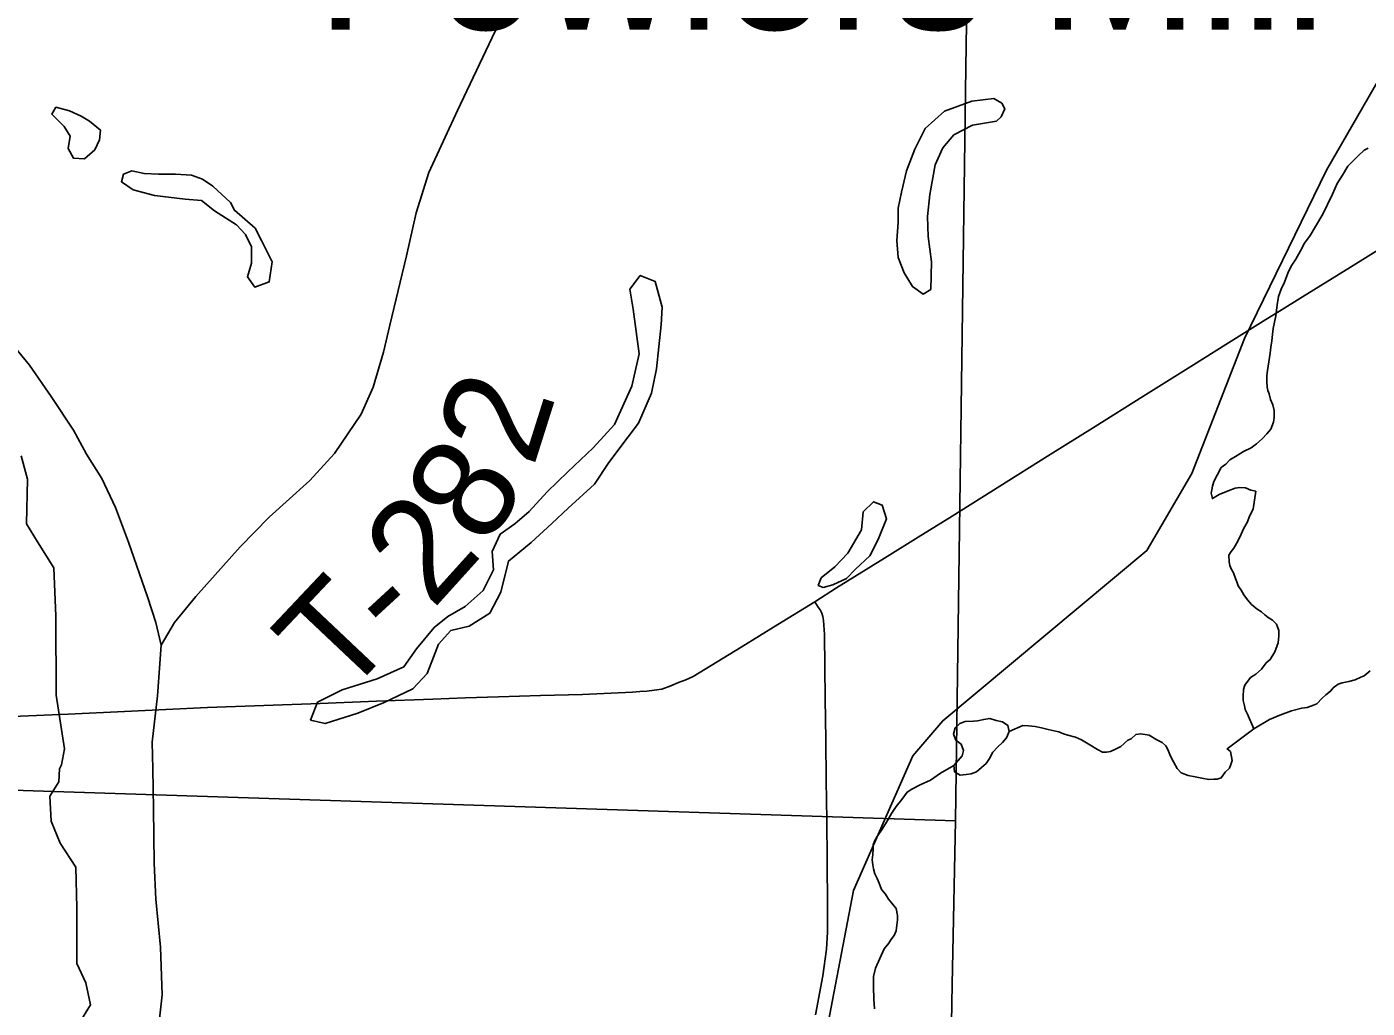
# Model space of a CAD drawing. Extents: x -6.1 to 38, y -7.7 to 22.
# Drawn here: x 2.73 to 3.47, y 15.933 to 16.475 of the extents above; entities that cross this region are included whole.
import ezdxf

# ---------------------------------------------------------------- set-up
doc = ezdxf.new("R2010")
doc.units = 0
for name, color, linetype in [('GM_X_Corporation', 7, 'Continuous'), ('GM_X_County_Road', 7, 'Continuous'), ('GM_X_Major_River', 7, 'Continuous'), ('GM_X_Minor_Lake', 7, 'Continuous'), ('GM_X_Minor_River', 7, 'Continuous'), ('GM_X_Rail_Line', 7, 'Continuous'), ('GM_X_Township_Road', 7, 'Continuous'), ('GM_X_Township_Road_Text', 7, 'Continuous'), ('GM_X_Unincorporated_Text', 7, 'Continuous'), ('GM_X_US_Route', 7, 'Continuous')]:
    doc.layers.add(name, color=color, linetype=linetype)

msp = doc.modelspace()

# ---------------------------------------------------------------- linework, layer by layer
at = {"layer": 'GM_X_Corporation'}
for points in [[(2.28477, 17.07512), (3.25731, 17.04745), (3.25716, 17.0301), (3.24834, 16.45211), (3.24267, 16.03673), (2.23638, 16.06946)], [(2.23638, 16.06946), (3.24267, 16.03673), (3.24072, 15.94663), (3.23485, 15.60898), (3.22944, 15.30622), (3.22502, 15.03923), (2.22108, 15.06099)]]:
    msp.add_lwpolyline(points, close=True, dxfattribs=at)
at = {"layer": 'GM_X_County_Road'}
msp.add_lwpolyline([(3.16502, 16.15748), (3.16692, 16.15466), (3.16791, 16.15308), (3.16886, 16.15137), (3.16938, 16.14951), (3.16973, 16.14717), (3.17041, 16.13948), (3.17061, 16.12175), (3.1708, 16.10401), (3.17107, 16.08158), (3.17133, 16.05916), (3.17158, 16.03716), (3.17183, 16.01516), (3.17209, 15.98951), (3.17195, 15.97544), (3.17148, 15.96598), (3.16949, 15.95137), (3.16533, 15.92985)], dxfattribs=at)
at = {"layer": 'GM_X_Major_River'}
for points in [[(3.4703, 16.40766), (3.46804, 16.4065), (3.46465, 16.40342), (3.46202, 16.40073), (3.45901, 16.39766), (3.45603, 16.39269), (3.45304, 16.3881), (3.45045, 16.38237), (3.44785, 16.37664), (3.44525, 16.37129), (3.44115, 16.3644), (3.43817, 16.35943), (3.43518, 16.35522), (3.43294, 16.35102), (3.43034, 16.34643), (3.42772, 16.3426), (3.42586, 16.33878), (3.42402, 16.33382), (3.42216, 16.33), (3.42069, 16.3258), (3.41998, 16.32123), (3.41929, 16.31514), (3.41857, 16.31171), (3.41785, 16.30828), (3.41751, 16.30486), (3.41717, 16.30143), (3.41645, 16.29801), (3.41611, 16.29458), (3.4147, 16.28506), (3.41435, 16.2824), (3.41439, 16.27897), (3.41443, 16.27593), (3.41483, 16.27404), (3.41561, 16.27214), (3.4164, 16.26911), (3.41758, 16.26608), (3.41838, 16.26304)], [(3.41838, 16.26304), (3.41842, 16.25924), (3.41807, 16.25658), (3.41659, 16.25276), (3.41435, 16.25008), (3.41172, 16.24739), (3.4087, 16.2447), (3.40569, 16.24239), (3.40153, 16.24044), (3.397, 16.23774), (3.39398, 16.23581), (3.39173, 16.2335), (3.38909, 16.23158), (3.38686, 16.22737), (3.385, 16.22393), (3.38427, 16.22126), (3.38391, 16.21936), (3.38355, 16.21745), (3.38435, 16.21442), (3.38812, 16.21674), (3.39304, 16.21869), (3.39682, 16.22025), (3.39948, 16.22065), (3.40253, 16.2203), (3.40558, 16.21919), (3.40825, 16.21846), (3.40684, 16.20856), (3.40498, 16.20512), (3.40351, 16.2013), (3.40164, 16.19824), (3.40016, 16.19481), (3.3983, 16.19099), (3.39607, 16.18716), (3.39457, 16.18525), (3.39345, 16.18333), (3.39349, 16.17953), (3.3939, 16.17764), (3.39468, 16.17574), (3.39585, 16.17347), (3.39702, 16.17044), (3.3978, 16.16855), (3.39859, 16.16628), (3.40014, 16.16401), (3.40169, 16.16136), (3.40362, 16.15872), (3.40593, 16.15608), (3.409, 16.15345), (3.4113, 16.15195), (3.41322, 16.15045), (3.41514, 16.14895), (3.41743, 16.14745), (3.41974, 16.14519), (3.42092, 16.14178), (3.42096, 16.13874), (3.42062, 16.13494), (3.41878, 16.12998), (3.41617, 16.12577), (3.41391, 16.12385), (3.41129, 16.1204), (3.40828, 16.11771), (3.40525, 16.11577), (3.40226, 16.11156), (3.40153, 16.10927), (3.40119, 16.10547), (3.40122, 16.10319), (3.40202, 16.10015), (3.40242, 16.09826), (3.40359, 16.09561), (3.40709, 16.08754)], [(3.25252, 16.09171), (3.24799, 16.09153), (3.24496, 16.09037), (3.24233, 16.08808), (3.24159, 16.08465), (3.24275, 16.08125), (3.2458, 16.07899), (3.24696, 16.07558), (3.24622, 16.07254), (3.24176, 16.06726)], [(3.27227, 16.08601), (3.27149, 16.08941), (3.26845, 16.09129), (3.26503, 16.09203), (3.26161, 16.09314), (3.25821, 16.09274), (3.2548, 16.09196), (3.25252, 16.09171)], [(3.40709, 16.08754), (3.39241, 16.07648), (3.39432, 16.07498), (3.39514, 16.07005), (3.39441, 16.06776), (3.39367, 16.06585), (3.39142, 16.06355), (3.38917, 16.06049), (3.3869, 16.0597), (3.385, 16.05968), (3.38234, 16.05966), (3.37853, 16.06038), (3.37472, 16.0611), (3.37091, 16.06183), (3.36709, 16.06331), (3.36478, 16.06557), (3.36284, 16.06935), (3.36128, 16.07237), (3.35972, 16.07616), (3.35855, 16.07805), (3.35663, 16.07993), (3.35357, 16.08142), (3.34936, 16.08404), (3.34479, 16.08476), (3.34214, 16.08435), (3.3395, 16.08204), (3.33761, 16.08126), (3.33385, 16.0778), (3.33082, 16.07625), (3.32818, 16.07509), (3.3259, 16.07469), (3.32362, 16.07466), (3.32094, 16.07615), (3.31673, 16.07877), (3.31214, 16.08139), (3.3087, 16.08288), (3.3045, 16.08397), (3.30221, 16.08471), (3.29954, 16.08583), (3.29611, 16.08655), (3.29306, 16.08728), (3.29001, 16.08801), (3.28658, 16.08874), (3.28278, 16.08908), (3.27973, 16.08943), (3.27227, 16.08601)], [(3.24516, 16.06191), (3.24856, 16.06231), (3.25121, 16.06271), (3.25424, 16.06387), (3.25687, 16.06616), (3.25951, 16.06846), (3.26138, 16.07113), (3.26326, 16.07456), (3.26589, 16.07761), (3.26852, 16.0799), (3.27078, 16.08258), (3.27227, 16.08601)], [(3.24176, 16.06726), (3.23442, 16.06313), (3.22876, 16.05927), (3.22309, 16.05655), (3.21855, 16.05422), (3.21591, 16.05268), (3.21292, 16.04847), (3.20992, 16.04463), (3.2073, 16.04081), (3.20507, 16.03698), (3.20245, 16.03277), (3.19947, 16.02818), (3.19798, 16.02551), (3.19724, 16.0236), (3.19726, 16.02132), (3.19692, 16.01827), (3.19657, 16.01522), (3.19699, 16.01257), (3.19739, 16.01029), (3.19818, 16.00764), (3.19936, 16.00499), (3.20053, 16.00234), (3.20171, 15.99893), (3.20402, 15.99629), (3.20557, 15.99364), (3.2075, 15.99138), (3.20981, 15.98836), (3.21062, 15.98457), (3.21064, 15.98229), (3.2103, 15.97924), (3.20995, 15.9762), (3.20884, 15.97352), (3.20697, 15.97122), (3.20585, 15.96931), (3.20323, 15.96625), (3.19841, 15.95555), (3.19732, 15.95098), (3.19739, 15.94528), (3.19747, 15.93843), (3.19791, 15.93312)], [(3.24176, 16.06726), (3.24211, 16.06379), (3.24516, 16.06191)]]:
    msp.add_lwpolyline(points, dxfattribs=at)
at = {"layer": 'GM_X_Minor_Lake'}
for p, q in [((2.7649, 16.4226), (2.76037, 16.42526)), ((2.84268, 16.37762), (2.8329, 16.38668)), ((3.2129, 16.38334), (3.21098, 16.37462)), ((3.05141, 16.23443), (3.06203, 16.24842)), ((3.18738, 16.17563), (3.19534, 16.18281))]:
    msp.add_line(p, q, dxfattribs=at)
for points in [[(3.21098, 16.37462), (3.21096, 16.36666), (3.21018, 16.3568), (3.21091, 16.34732), (3.21429, 16.33897), (3.21881, 16.33137), (3.22485, 16.32718), (3.22901, 16.32983), (3.22943, 16.34499), (3.22758, 16.35903), (3.22723, 16.37003), (3.2284, 16.38215), (3.23147, 16.39845), (3.23565, 16.40792), (3.24172, 16.4151), (3.25195, 16.42038), (3.26519, 16.42261), (3.26784, 16.42488), (3.26974, 16.42943), (3.26824, 16.43246), (3.26371, 16.43513), (3.2516, 16.43365), (3.23646, 16.42801), (3.22585, 16.41856), (3.22014, 16.4072), (3.21557, 16.39508), (3.2129, 16.38334)], [(2.76037, 16.42526), (2.75395, 16.42832), (2.74639, 16.43024), (2.74411, 16.42645), (2.7509, 16.4196), (2.75429, 16.41429), (2.75314, 16.40746), (2.75615, 16.40215), (2.7622, 16.40175), (2.76789, 16.40666), (2.77055, 16.41234), (2.77094, 16.41765), (2.7649, 16.4226)], [(2.8329, 16.38668), (2.82721, 16.39056), (2.82117, 16.39285), (2.81247, 16.39326), (2.80302, 16.39329), (2.79507, 16.39369), (2.78827, 16.39523), (2.78373, 16.39334), (2.78259, 16.38918), (2.789, 16.38461), (2.80072, 16.38154), (2.81773, 16.37959), (2.8268, 16.37881), (2.83397, 16.3731), (2.84605, 16.36548), (2.85095, 16.36015), (2.85434, 16.35332), (2.85431, 16.34422), (2.85202, 16.33664), (2.85617, 16.33094), (2.86412, 16.33395), (2.86566, 16.34494), (2.86002, 16.35634), (2.85625, 16.36355), (2.84494, 16.37344), (2.84268, 16.37762)], [(3.06203, 16.24842), (3.06772, 16.25599), (3.07495, 16.27265), (3.07764, 16.28592), (3.08035, 16.31017), (3.08075, 16.32003), (3.07701, 16.33407), (3.0687, 16.33751), (3.06301, 16.32994), (3.06487, 16.31894), (3.06821, 16.29428), (3.064, 16.27648), (3.05449, 16.25527), (3.04273, 16.24242), (3.0287, 16.22919), (3.01733, 16.21823), (3.00747, 16.20726), (2.99951, 16.20046), (2.99155, 16.19479), (2.98699, 16.18533), (2.98772, 16.17509), (2.98202, 16.16373), (2.97216, 16.15504), (2.96269, 16.14938), (2.95511, 16.14334), (2.94525, 16.13161), (2.93841, 16.12178), (2.92365, 16.11499), (2.90435, 16.10898), (2.89072, 16.1022), (2.88691, 16.09235), (2.89485, 16.09043), (2.91301, 16.09607), (2.9274, 16.10209), (2.9433, 16.10963), (2.95126, 16.11794), (2.95469, 16.12703), (2.95736, 16.13423), (2.96418, 16.14179), (2.9744, 16.14404), (2.98576, 16.15121), (2.99185, 16.16294), (2.99605, 16.17999), (3.00856, 16.19019), (3.01993, 16.20078), (3.02903, 16.20909), (3.04343, 16.22232), (3.05141, 16.23443)], [(3.19534, 16.18281), (3.1999, 16.1919), (3.20447, 16.20326), (3.20222, 16.21085), (3.19731, 16.21276), (3.19162, 16.20709), (3.19084, 16.19723), (3.18324, 16.18436), (3.17604, 16.1768), (3.16846, 16.17076), (3.16693, 16.16659), (3.16958, 16.16544), (3.17488, 16.16695), (3.18245, 16.17034), (3.18738, 16.17563)]]:
    msp.add_lwpolyline(points, dxfattribs=at)
at = {"layer": 'GM_X_Minor_River'}
for points in [[(2.7103, 15.80548), (2.73313, 15.85622), (2.75178, 15.9028), (2.75409, 15.91682), (2.76548, 15.93536), (2.76287, 15.94751), (2.75798, 15.95814), (2.75806, 15.98885), (2.75737, 16.01122), (2.74871, 16.02452), (2.74382, 16.03667), (2.7431, 16.05032), (2.74804, 16.05827), (2.74844, 16.06547), (2.74958, 16.06774), (2.75111, 16.07646), (2.74666, 16.10605), (2.7464, 16.14965), (2.74533, 16.1762), (2.73629, 16.19063), (2.73027, 16.20051), (2.73072, 16.22515), (2.72735, 16.23805)], [(3.40709, 16.08754), (3.41579, 16.09269), (3.42146, 16.09503), (3.4279, 16.09737), (3.43358, 16.09895), (3.43662, 16.09936), (3.44003, 16.10053), (3.44192, 16.10131), (3.44492, 16.10438), (3.4468, 16.1063), (3.44944, 16.10823), (3.45094, 16.11015), (3.45358, 16.11207), (3.45585, 16.11286), (3.45964, 16.11365), (3.46305, 16.11445), (3.46608, 16.116), (3.46797, 16.11678), (3.47136, 16.11947)]]:
    msp.add_lwpolyline(points, dxfattribs=at)
at = {"layer": 'GM_X_Rail_Line'}
msp.add_lwpolyline([(2.51223, 15.38149), (3.06782, 15.63481), (3.11291, 15.67727), (3.13148, 15.7268), (3.14828, 15.78607), (3.16243, 15.87364), (3.18631, 15.99837), (3.21903, 16.07267), (3.23555, 16.09193), (3.34813, 16.1859), (3.37289, 16.22836), (3.40207, 16.30266), (3.44717, 16.39554), (3.5073, 16.49992)], dxfattribs=at)
at = {"layer": 'GM_X_Township_Road'}
for points in [[(2.80448, 16.13366), (2.81185, 16.14614), (2.82353, 16.16041), (2.84807, 16.18789), (2.86403, 16.20426), (2.88654, 16.22452), (2.90005, 16.23926), (2.91479, 16.26095), (2.92133, 16.27589), (2.92706, 16.29512), (2.93054, 16.31007), (2.93975, 16.34834), (2.94508, 16.37208), (2.95203, 16.39418), (2.96799, 16.42835), (2.99399, 16.48341)], [(2.80448, 16.13366), (2.80162, 16.14614), (2.79691, 16.16026), (2.78647, 16.19034), (2.77934, 16.20959), (2.77173, 16.22554), (2.76336, 16.23903), (2.75618, 16.25215), (2.7439, 16.27077), (2.73183, 16.28797), (2.72017, 16.30229)], [(2.72476, 15.73232), (2.73308, 15.75258), (2.73586, 15.7626), (2.7382, 15.77881), (2.74076, 15.80078), (2.74268, 15.8125), (2.7463, 15.82359), (2.75099, 15.83532), (2.75912, 15.84795), (2.77111, 15.86494), (2.78543, 15.88327), (2.7941, 15.8986), (2.79983, 15.91124), (2.80324, 15.92425), (2.80495, 15.94088), (2.80409, 15.96711), (2.80153, 15.99356), (2.80068, 16.01338), (2.80025, 16.04345), (2.79983, 16.06542), (2.79961, 16.08013), (2.80239, 16.10572), (2.80448, 16.13366)]]:
    msp.add_lwpolyline(points, dxfattribs=at)
at = {"layer": 'GM_X_US_Route'}
msp.add_lwpolyline([(2.7225, 16.09438), (2.75319, 16.09559), (2.78422, 16.09706), (2.80715, 16.09815), (2.83008, 16.09924), (2.86113, 16.10039), (2.89218, 16.10154), (2.92323, 16.1027), (2.95428, 16.10385), (2.97242, 16.10452), (2.99057, 16.10519), (3.0137, 16.10584), (3.03684, 16.10649), (3.06442, 16.10777), (3.06844, 16.10807), (3.0724, 16.10826), (3.07648, 16.1088), (3.08062, 16.10947), (3.08567, 16.11118), (3.08981, 16.11307), (3.09395, 16.11459), (3.09785, 16.11642), (3.12436, 16.13262), (3.14469, 16.14505), (3.16502, 16.15748), (3.177, 16.16518), (3.20337, 16.1816), (3.22203, 16.1932), (3.24068, 16.20482), (3.26702, 16.22131), (3.29335, 16.2378), (3.31968, 16.25429), (3.34602, 16.27078), (3.37235, 16.28727), (3.3931, 16.30027), (3.41384, 16.31325), (3.42139, 16.31788), (3.43405, 16.32561), (3.46045, 16.342), (3.48685, 16.35838)], dxfattribs=at)

# ---------------------------------------------------------------- texts
at = {"layer": 'GM_X_Township_Road_Text'}
for s, rotation, p in [('2', 72.45309, (3.00971, 16.23099)), ('8', 57.15434, (2.98371, 16.18667)), ('2', 47.90948, (2.95417, 16.15277)), ('T', 46.65786, (2.90456, 16.10274)), ('-', 42.61497, (2.93297, 16.13291))]:
    msp.add_text(s, height=0.05682, rotation=rotation, dxfattribs=at).set_placement(p)
at = {"layer": 'GM_X_Unincorporated_Text'}
msp.add_text('Fowlers Mill', height=0.0789773, rotation=0.00001, dxfattribs=at).set_placement((2.88986, 16.47309))

doc.saveas('drawing.dxf')
